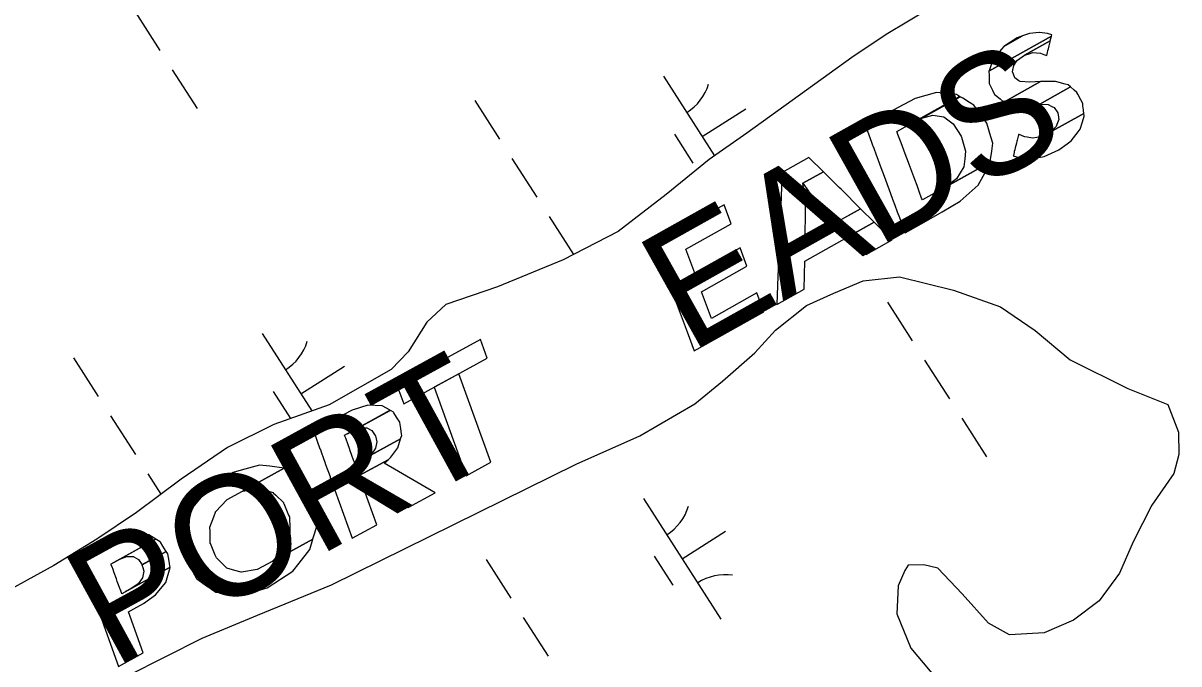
# Model space of a CAD drawing. Extents: x 3962991 to 3983549, y 181631 to 204078.
# Drawn here: x 3974470 to 3974873.3, y 196312 to 196535.6 of the extents above; entities that cross this region are included whole.
import ezdxf

# ---------------------------------------------------------------- set-up
doc = ezdxf.new("R2010")
doc.units = 0
for name, color, linetype in [('V-ANNO-MASK', 7, 'Continuous'), ('V-ANNO-MASK2', 7, 'Continuous'), ('V-RIVR-IDEN', 7, 'Continuous'), ('V-WETL-SWMP', 7, 'Continuous')]:
    doc.layers.add(name, color=color, linetype=linetype)

msp = doc.modelspace()

# ---------------------------------------------------------------- linework, layer by layer
at = {"layer": 'V-ANNO-MASK'}
for points in [[(3974810.89, 196509.11), (3974812.23, 196508.02), (3974824.96, 196515.16), (3974821.26, 196514.92), (3974817.87, 196515.22), (3974817.48, 196515.49), (3974816.04, 196516.52), (3974815.57, 196517.76), (3974815.27, 196518.55), (3974815.38, 196519.17), (3974815.37, 196519.17), (3974815.48, 196519.76), (3974815.65, 196520.75), (3974816.54, 196522.04), (3974816.99, 196522.68), (3974819.42, 196524.38), (3974828.42, 196529.42), (3974828.81, 196531.03), (3974807.02, 196518.82), (3974807.05, 196517.45), (3974807.06, 196517.12), (3974807.07, 196516.73), (3974807.08, 196515.95), (3974807.1, 196515.07), (3974807.12, 196514.54), (3974807.32, 196514.1), (3974807.68, 196513.34), (3974808.25, 196512.16), (3974808.95, 196510.71), (3974809.29, 196510.42)], [(3974807.21, 196519.32), (3974807.03, 196518.82), (3974828.8, 196531.02), (3974828.92, 196531.48), (3974827.39, 196531.95), (3974824.7, 196532.28), (3974824.55, 196532.27), (3974821.16, 196531.97), (3974818.77, 196531.11), (3974812.24, 196527.45), (3974811.42, 196526.51), (3974808.72, 196523.4), (3974808.68, 196523.31), (3974807.83, 196520.99)], [(3974816.81, 196530.4), (3974812.25, 196527.45), (3974818.77, 196531.1)], [(3974826.18, 196524.67), (3974827.18, 196524.26), (3974827.44, 196525.37), (3974827.6, 196526.01), (3974827.75, 196526.64), (3974828, 196527.67), (3974828.22, 196528.58), (3974828.33, 196529.04), (3974828.42, 196529.42), (3974819.42, 196524.38), (3974820.75, 196524.79), (3974822.31, 196525.27), (3974823.59, 196525.2), (3974825.05, 196525.13), (3974825.6, 196524.9)], [(3974822.41, 196507.17), (3974824.74, 196507.35), (3974835.42, 196513.33), (3974834.63, 196514.01), (3974833.61, 196514.29), (3974830.75, 196515.07), (3974830.74, 196515.07), (3974830.28, 196515.2), (3974825.37, 196515.18), (3974824.96, 196515.16), (3974812.22, 196508.02), (3974812.47, 196507.96), (3974815.82, 196507.1), (3974816.3, 196506.98), (3974820.66, 196507.03)], [(3974777.74, 196462.45), (3974777.74, 196462.43), (3974785.19, 196466.6), (3974790.74, 196469.73), (3974796.98, 196473.5), (3974803.3, 196479.09), (3974807.25, 196486.11), (3974807.4, 196487.1), (3974783.79, 196473.87), (3974783.54, 196474.51), (3974782.7, 196476.78), (3974782.7, 196476.78), (3974781.93, 196478.87), (3974781.15, 196480.96), (3974779.41, 196485.62), (3974779.41, 196485.61), (3974779.27, 196486), (3974777.43, 196490.94), (3974776.71, 196492.88), (3974776.14, 196494.39), (3974775.28, 196496.7), (3974774.97, 196497.55), (3974774.9, 196497.74), (3974796.77, 196509.99), (3974795.7, 196510.64), (3974788.71, 196511.41), (3974781.33, 196509.23), (3974775.38, 196506.16), (3974771.33, 196503.92), (3974763.9, 196499.76), (3974763.91, 196499.73), (3974763.99, 196499.51), (3974764.59, 196497.9), (3974766.03, 196494.02), (3974766.41, 196492.98), (3974766.48, 196492.8), (3974766.8, 196491.94), (3974767.66, 196489.64), (3974768.21, 196488.13), (3974768.93, 196486.18), (3974770.77, 196481.24), (3974770.91, 196480.85), (3974772.64, 196476.19), (3974773.41, 196474.1), (3974774.19, 196472.01), (3974775.03, 196469.74), (3974775.27, 196469.1), (3974775.55, 196468.35), (3974777.03, 196464.37), (3974777.65, 196462.68)], [(3974828.83, 196498), (3974828.15, 196497.36), (3974840.14, 196504.08), (3974840.11, 196504.31), (3974840.05, 196504.86), (3974839.99, 196505.38), (3974839.83, 196506.7), (3974839.77, 196507.23), (3974839.74, 196507.55), (3974839.08, 196508.77), (3974838.03, 196510.76), (3974837.7, 196511.37), (3974836.7, 196512.22), (3974835.42, 196513.33), (3974824.74, 196507.34), (3974827.66, 196507.16), (3974828.99, 196506.49), (3974829.74, 196506.12), (3974831.02, 196504.26), (3974831.26, 196502.8), (3974831.31, 196502.49), (3974831.4, 196501.97), (3974830.73, 196500.2), (3974830.46, 196499.49)], [(3974780.4, 196500.82), (3974783.64, 196502.41), (3974796.96, 196509.88), (3974796.77, 196509.99)], [(3974795.66, 196481.3), (3974791.64, 196478.27), (3974807.4, 196487.1), (3974807.52, 196487.94), (3974807.97, 196490.94), (3974808.39, 196493.69), (3974807.73, 196495.85), (3974806.28, 196500.66), (3974806.04, 196501), (3974803, 196505.26), (3974801.8, 196506.94), (3974800.24, 196507.89), (3974797.85, 196509.34), (3974796.96, 196509.88), (3974783.63, 196502.41), (3974787.39, 196503.47), (3974791.27, 196502.86), (3974792.67, 196501.82), (3974794.48, 196500.49), (3974797.35, 196496.13), (3974797.46, 196495.73), (3974798.87, 196490.88), (3974798.56, 196488.19), (3974798.26, 196485.49)], [(3974826.29, 196489), (3974831.38, 196491.31), (3974834.32, 196493.5), (3974834.31, 196493.49), (3974835.74, 196494.56), (3974838.14, 196497.62), (3974838.85, 196498.53), (3974839.64, 196501.17), (3974840.21, 196503.1), (3974840.24, 196503.21), (3974840.14, 196504.08), (3974828.15, 196497.36), (3974825.27, 196496), (3974823.73, 196495.72), (3974822.27, 196495.46), (3974820.34, 196495.78), (3974819.55, 196495.91), (3974819.2, 196496.04), (3974817.51, 196496.69), (3974817.38, 196496.75), (3974817.34, 196496.59), (3974816.88, 196494.74), (3974816.78, 196494.35), (3974816.62, 196493.69), (3974816.21, 196492.06), (3974816.05, 196491.42), (3974815.87, 196490.74), (3974815.8, 196490.45), (3974815.54, 196489.37), (3974815.51, 196489.26), (3974817.42, 196488.73), (3974820.69, 196488.36), (3974821.45, 196488.27), (3974825.65, 196488.9)], [(3974733.37, 196447.27), (3974732.96, 196437.35), (3974742.51, 196442.7), (3974742.81, 196452.55), (3974767, 196466.1), (3974762.24, 196470.83), (3974742.92, 196460.01), (3974742.96, 196470.65), (3974742.96, 196471.66), (3974742.69, 196475.86), (3974742.68, 196476.14), (3974742.11, 196479.69), (3974749.28, 196483.7), (3974744.22, 196488.73), (3974734.9, 196483.51), (3974734.56, 196475.46), (3974734.39, 196471.5), (3974734.38, 196471.2), (3974734.19, 196466.75), (3974734.15, 196465.72), (3974733.69, 196454.84)], [(3974747.11, 196472.98), (3974753.59, 196465.99), (3974762.24, 196470.83), (3974755.4, 196477.62), (3974754.76, 196478.27), (3974751.96, 196481.05), (3974751.77, 196481.23), (3974749.28, 196483.7), (3974742.11, 196479.69), (3974744.02, 196476.89), (3974744.16, 196476.68), (3974746.55, 196473.67)], [(3974701.73, 196427.82), (3974704.18, 196421.23), (3974728.45, 196434.82), (3974726.01, 196441.42), (3974710.2, 196432.56), (3974706.74, 196441.87), (3974722.55, 196450.73), (3974720.16, 196457.16), (3974704.35, 196448.31), (3974701.24, 196456.71), (3974717.05, 196465.56), (3974714.61, 196472.15), (3974690.34, 196458.55), (3974692.78, 196451.97), (3974695.89, 196443.57), (3974698.28, 196437.13)], [(3974758.29, 196461.23), (3974764.17, 196454.83), (3974773.24, 196459.91), (3974767, 196466.1)]]:
    msp.add_lwpolyline(points, close=True, dxfattribs=at)
at = {"layer": 'V-ANNO-MASK2'}
for points in [[(3974810.89, 196509.11), (3974812.23, 196508.02), (3974824.96, 196515.16), (3974821.26, 196514.92), (3974817.87, 196515.22), (3974817.48, 196515.49), (3974816.04, 196516.52), (3974815.57, 196517.76), (3974815.27, 196518.55), (3974815.38, 196519.17), (3974815.37, 196519.17), (3974815.48, 196519.76), (3974815.65, 196520.75), (3974816.54, 196522.04), (3974816.99, 196522.68), (3974819.42, 196524.38), (3974828.42, 196529.42), (3974828.81, 196531.03), (3974807.02, 196518.82), (3974807.05, 196517.45), (3974807.06, 196517.12), (3974807.07, 196516.73), (3974807.08, 196515.95), (3974807.1, 196515.07), (3974807.12, 196514.54), (3974807.32, 196514.1), (3974807.68, 196513.34), (3974808.25, 196512.16), (3974808.95, 196510.71), (3974809.29, 196510.42)], [(3974807.21, 196519.32), (3974807.03, 196518.82), (3974828.8, 196531.02), (3974828.92, 196531.48), (3974827.39, 196531.95), (3974824.7, 196532.28), (3974824.55, 196532.27), (3974821.16, 196531.97), (3974818.77, 196531.11), (3974812.24, 196527.45), (3974811.42, 196526.51), (3974808.72, 196523.4), (3974808.68, 196523.31), (3974807.83, 196520.99)], [(3974816.81, 196530.4), (3974812.25, 196527.45), (3974818.77, 196531.1)], [(3974826.18, 196524.67), (3974827.18, 196524.26), (3974827.44, 196525.37), (3974827.6, 196526.01), (3974827.75, 196526.64), (3974828, 196527.67), (3974828.22, 196528.58), (3974828.33, 196529.04), (3974828.42, 196529.42), (3974819.42, 196524.38), (3974820.75, 196524.79), (3974822.31, 196525.27), (3974823.59, 196525.2), (3974825.05, 196525.13), (3974825.6, 196524.9)], [(3974822.41, 196507.17), (3974824.74, 196507.35), (3974835.42, 196513.33), (3974834.63, 196514.01), (3974833.61, 196514.29), (3974830.75, 196515.07), (3974830.74, 196515.07), (3974830.28, 196515.2), (3974825.37, 196515.18), (3974824.96, 196515.16), (3974812.22, 196508.02), (3974812.47, 196507.96), (3974815.82, 196507.1), (3974816.3, 196506.98), (3974820.66, 196507.03)], [(3974777.74, 196462.45), (3974777.74, 196462.43), (3974785.19, 196466.6), (3974790.74, 196469.73), (3974796.98, 196473.5), (3974803.3, 196479.09), (3974807.25, 196486.11), (3974807.4, 196487.1), (3974783.79, 196473.87), (3974783.54, 196474.51), (3974782.7, 196476.78), (3974782.7, 196476.78), (3974781.93, 196478.87), (3974781.15, 196480.96), (3974779.41, 196485.62), (3974779.41, 196485.61), (3974779.27, 196486), (3974777.43, 196490.94), (3974776.71, 196492.88), (3974776.14, 196494.39), (3974775.28, 196496.7), (3974774.97, 196497.55), (3974774.9, 196497.74), (3974796.77, 196509.99), (3974795.7, 196510.64), (3974788.71, 196511.41), (3974781.33, 196509.23), (3974775.38, 196506.16), (3974771.33, 196503.92), (3974763.9, 196499.76), (3974763.91, 196499.73), (3974763.99, 196499.51), (3974764.59, 196497.9), (3974766.03, 196494.02), (3974766.41, 196492.98), (3974766.48, 196492.8), (3974766.8, 196491.94), (3974767.66, 196489.64), (3974768.21, 196488.13), (3974768.93, 196486.18), (3974770.77, 196481.24), (3974770.91, 196480.85), (3974772.64, 196476.19), (3974773.41, 196474.1), (3974774.19, 196472.01), (3974775.03, 196469.74), (3974775.27, 196469.1), (3974775.55, 196468.35), (3974777.03, 196464.37), (3974777.65, 196462.68)], [(3974828.83, 196498), (3974828.15, 196497.36), (3974840.14, 196504.08), (3974840.11, 196504.31), (3974840.05, 196504.86), (3974839.99, 196505.38), (3974839.83, 196506.7), (3974839.77, 196507.23), (3974839.74, 196507.55), (3974839.08, 196508.77), (3974838.03, 196510.76), (3974837.7, 196511.37), (3974836.7, 196512.22), (3974835.42, 196513.33), (3974824.74, 196507.34), (3974827.66, 196507.16), (3974828.99, 196506.49), (3974829.74, 196506.12), (3974831.02, 196504.26), (3974831.26, 196502.8), (3974831.31, 196502.49), (3974831.4, 196501.97), (3974830.73, 196500.2), (3974830.46, 196499.49)], [(3974780.4, 196500.82), (3974783.64, 196502.41), (3974796.96, 196509.88), (3974796.77, 196509.99)], [(3974795.66, 196481.3), (3974791.64, 196478.27), (3974807.4, 196487.1), (3974807.52, 196487.94), (3974807.97, 196490.94), (3974808.39, 196493.69), (3974807.73, 196495.85), (3974806.28, 196500.66), (3974806.04, 196501), (3974803, 196505.26), (3974801.8, 196506.94), (3974800.24, 196507.89), (3974797.85, 196509.34), (3974796.96, 196509.88), (3974783.63, 196502.41), (3974787.39, 196503.47), (3974791.27, 196502.86), (3974792.67, 196501.82), (3974794.48, 196500.49), (3974797.35, 196496.13), (3974797.46, 196495.73), (3974798.87, 196490.88), (3974798.56, 196488.19), (3974798.26, 196485.49)], [(3974826.29, 196489), (3974831.38, 196491.31), (3974834.32, 196493.5), (3974834.31, 196493.49), (3974835.74, 196494.56), (3974838.14, 196497.62), (3974838.85, 196498.53), (3974839.64, 196501.17), (3974840.21, 196503.1), (3974840.24, 196503.21), (3974840.14, 196504.08), (3974828.15, 196497.36), (3974825.27, 196496), (3974823.73, 196495.72), (3974822.27, 196495.46), (3974820.34, 196495.78), (3974819.55, 196495.91), (3974819.2, 196496.04), (3974817.51, 196496.69), (3974817.38, 196496.75), (3974817.34, 196496.59), (3974816.88, 196494.74), (3974816.78, 196494.35), (3974816.62, 196493.69), (3974816.21, 196492.06), (3974816.05, 196491.42), (3974815.87, 196490.74), (3974815.8, 196490.45), (3974815.54, 196489.37), (3974815.51, 196489.26), (3974817.42, 196488.73), (3974820.69, 196488.36), (3974821.45, 196488.27), (3974825.65, 196488.9)], [(3974733.37, 196447.27), (3974732.96, 196437.35), (3974742.51, 196442.7), (3974742.81, 196452.55), (3974767, 196466.1), (3974762.24, 196470.83), (3974742.92, 196460.01), (3974742.96, 196470.65), (3974742.96, 196471.66), (3974742.69, 196475.86), (3974742.68, 196476.14), (3974742.11, 196479.69), (3974749.28, 196483.7), (3974744.22, 196488.73), (3974734.9, 196483.51), (3974734.56, 196475.46), (3974734.39, 196471.5), (3974734.38, 196471.2), (3974734.19, 196466.75), (3974734.15, 196465.72), (3974733.69, 196454.84)], [(3974747.11, 196472.98), (3974753.59, 196465.99), (3974762.24, 196470.83), (3974755.4, 196477.62), (3974754.76, 196478.27), (3974751.96, 196481.05), (3974751.77, 196481.23), (3974749.28, 196483.7), (3974742.11, 196479.69), (3974744.02, 196476.89), (3974744.16, 196476.68), (3974746.55, 196473.67)], [(3974701.73, 196427.82), (3974704.18, 196421.23), (3974728.45, 196434.82), (3974726.01, 196441.42), (3974710.2, 196432.56), (3974706.74, 196441.87), (3974722.55, 196450.73), (3974720.16, 196457.16), (3974704.35, 196448.31), (3974701.24, 196456.71), (3974717.05, 196465.56), (3974714.61, 196472.15), (3974690.34, 196458.55), (3974692.78, 196451.97), (3974695.89, 196443.57), (3974698.28, 196437.13)], [(3974758.29, 196461.23), (3974764.17, 196454.83), (3974773.24, 196459.91), (3974767, 196466.1)], [(3974600.45, 196409.26), (3974602.81, 196402.7), (3974631.93, 196418.66), (3974629.58, 196425.22)], [(3974613.45, 196408.53), (3974624.59, 196377.64), (3974633.19, 196382.36), (3974622.05, 196413.24)], [(3974578.82, 196372.61), (3974584.87, 196355.87), (3974593.45, 196360.57), (3974587.41, 196377.32), (3974587.26, 196377.73), (3974597.34, 196383.26), (3974598.32, 196384.16), (3974600.78, 196387.45), (3974601.74, 196390.54), (3974585.79, 196381.8), (3974585.78, 196381.81), (3974585.7, 196382.04), (3974585.49, 196382.62), (3974585.34, 196383.04), (3974584.72, 196384.76), (3974584.04, 196386.66), (3974583.99, 196386.78), (3974583.27, 196388.78), (3974582.69, 196390.41), (3974582.57, 196390.73), (3974582.31, 196391.47), (3974582.2, 196391.76), (3974582.2, 196391.78), (3974598.07, 196400.48), (3974595.25, 196402.05), (3974590.27, 196402.28), (3974584.81, 196400.57), (3974579.26, 196397.64), (3974571.36, 196393.31), (3974571.39, 196393.21), (3974571.77, 196392.14), (3974572.67, 196389.67), (3974573.6, 196387.07), (3974573.61, 196387.05), (3974573.72, 196386.77), (3974573.98, 196386.03), (3974574.1, 196385.7), (3974574.68, 196384.07), (3974575.41, 196382.07), (3974575.45, 196381.95), (3974576.14, 196380.05), (3974576.76, 196378.33), (3974576.91, 196377.92), (3974577.12, 196377.34), (3974577.2, 196377.11), (3974577.2, 196377.09), (3974577.98, 196374.95), (3974578.56, 196373.33), (3974578.68, 196373.02)], [(3974583.15, 196392.3), (3974585.26, 196393.44), (3974598.08, 196400.47), (3974598.07, 196400.48)], [(3974591.44, 196385.19), (3974589.01, 196383.58), (3974601.74, 196390.56), (3974601.85, 196390.89), (3974602.11, 196391.74), (3974602.04, 196392.19), (3974601.78, 196394.11), (3974601.48, 196396.22), (3974601.42, 196396.33), (3974601.41, 196396.33), (3974600.29, 196398.11), (3974599.38, 196399.56), (3974599.2, 196399.85), (3974598.4, 196400.29), (3974598.08, 196400.47), (3974585.26, 196393.44), (3974587.64, 196394.4), (3974589.23, 196394.38), (3974589.93, 196394.38), (3974591.68, 196393.39), (3974592.89, 196391.66), (3974592.92, 196391.53), (3974593.45, 196389.54), (3974593.02, 196387.24), (3974592.36, 196386.39)], [(3974589, 196383.58), (3974587.05, 196382.49), (3974601.74, 196390.54), (3974601.74, 196390.56)], [(3974551.69, 196337.55), (3974555.2, 196338.53), (3974564.12, 196344.36), (3974566.31, 196347.19), (3974570, 196351.94), (3974571.1, 196355.52), (3974557.09, 196347.84), (3974551.72, 196344.95), (3974546.19, 196344.04), (3974546.06, 196344.07), (3974543.87, 196344.65), (3974543.86, 196344.65), (3974541.09, 196345.39), (3974540.81, 196345.66), (3974539.66, 196346.8), (3974537.46, 196348.98), (3974537.35, 196349.25), (3974537.34, 196349.25), (3974537.07, 196349.91), (3974535.36, 196353.97), (3974535.35, 196353.96), (3974535.33, 196354.04), (3974535.32, 196354.34), (3974535.23, 196358.29), (3974535.2, 196359.64), (3974535.2, 196359.67), (3974536.54, 196363.28), (3974537.15, 196364.93), (3974537.18, 196365.01), (3974541.16, 196369.34), (3974541.18, 196369.37), (3974546.51, 196372.32), (3974561.08, 196380.3), (3974556.1, 196380.94), (3974552.52, 196381.4), (3974546.14, 196379.62), (3974543.28, 196378.82), (3974543.27, 196378.81), (3974534.69, 196373.34), (3974532.14, 196370.23), (3974528.55, 196365.84), (3974527.25, 196361.76), (3974527.23, 196361.72), (3974527.23, 196361.7), (3974526.4, 196359.1), (3974526.37, 196359.03), (3974525.87, 196357.43), (3974526.09, 196354.68), (3974526.09, 196354.65), (3974526.2, 196353.34), (3974526.51, 196349.51), (3974526.53, 196349.22), (3974526.54, 196349.14), (3974528.6, 196345.27), (3974528.94, 196344.64), (3974529.08, 196344.39), (3974530.48, 196341.77), (3974531.89, 196340.77), (3974532.23, 196340.54), (3974534.03, 196339.26), (3974535.46, 196338.26), (3974535.54, 196338.2), (3974537.23, 196337.01), (3974537.32, 196337), (3974541.67, 196336.41), (3974545.67, 196335.87)], [(3974587.67, 196377.46), (3974604.36, 196366.55), (3974613.76, 196371.71), (3974596.02, 196382.04), (3974597.34, 196383.26), (3974587.26, 196377.73)], [(3974557.2, 196347.95), (3974557.09, 196347.84), (3974571.1, 196355.52), (3974571.13, 196355.59), (3974571.12, 196355.59), (3974571.91, 196358.14), (3974571.95, 196358.26), (3974571.94, 196358.26), (3974572.61, 196360.41), (3974572.36, 196362.54), (3974572.31, 196362.93), (3974572.31, 196362.93), (3974572.11, 196364.59), (3974571.73, 196367.76), (3974571.69, 196368.08), (3974571.6, 196368.84), (3974569.42, 196372.64), (3974569.38, 196372.7), (3974569.25, 196372.94), (3974567.5, 196375.98), (3974566.39, 196376.74), (3974566.36, 196376.75), (3974564.02, 196378.34), (3974562.94, 196379.07), (3974562.89, 196379.1), (3974561.14, 196380.29), (3974561.12, 196380.29), (3974561.08, 196380.3), (3974546.51, 196372.32), (3974546.58, 196372.33), (3974546.62, 196372.33), (3974552.2, 196373.24), (3974552.35, 196373.27), (3974553.9, 196372.79), (3974557.27, 196371.77), (3974557.28, 196371.75), (3974558.18, 196370.87), (3974560.82, 196368.31), (3974560.92, 196368.07), (3974560.95, 196367.99), (3974562.65, 196363.94), (3974562.94, 196363.28), (3974562.95, 196362.95), (3974563.04, 196359.62), (3974563.1, 196357.88), (3974562.91, 196357.36), (3974561.91, 196354.55), (3974561.13, 196352.33), (3974560.95, 196352.13)], [(3974498.14, 196325.42), (3974503.29, 196311.15), (3974511.87, 196315.85), (3974506.73, 196330.13), (3974508.69, 196331.21), (3974512.07, 196333.07), (3974516.25, 196336.11), (3974519.85, 196340.46), (3974521.31, 196345.6), (3974521.29, 196345.76), (3974504.42, 196336.51), (3974504.41, 196336.52), (3974504.32, 196336.77), (3974503.96, 196337.8), (3974503.95, 196337.79), (3974503.31, 196339.59), (3974503.3, 196339.59), (3974502.87, 196340.8), (3974502.54, 196341.7), (3974501.8, 196343.78), (3974501.26, 196345.27), (3974501.19, 196345.47), (3974500.79, 196346.58), (3974500.68, 196346.89), (3974500.68, 196346.9), (3974516.32, 196355.48), (3974513.86, 196356.99), (3974508.76, 196357.44), (3974503.25, 196355.83), (3974497.69, 196352.91), (3974489.79, 196348.58), (3974489.82, 196348.47), (3974490.25, 196347.29), (3974491.23, 196344.58), (3974492.09, 196342.19), (3974492.09, 196342.18), (3974492.2, 196341.88), (3974492.6, 196340.76), (3974492.67, 196340.57), (3974493.21, 196339.08), (3974493.96, 196336.99), (3974494.29, 196336.1), (3974494.72, 196334.88), (3974495.37, 196333.09), (3974495.74, 196332.06), (3974495.83, 196331.82), (3974495.84, 196331.81), (3974495.89, 196331.66), (3974497.19, 196328.04), (3974497.91, 196326.05), (3974498.13, 196325.43)], [(3974510.25, 196348.42), (3974511.5, 196346.61), (3974519.98, 196351.26), (3974518.82, 196353.12), (3974518, 196354.45), (3974517.79, 196354.57), (3974516.65, 196355.28), (3974516.33, 196355.47), (3974516.32, 196355.48), (3974501.65, 196347.44), (3974503.77, 196348.58), (3974506.15, 196349.52), (3974508.47, 196349.46), (3974508.67, 196349.34)], [(3974510.15, 196339.96), (3974507.72, 196338.34), (3974521.28, 196345.77), (3974521.24, 196346.04), (3974521.04, 196347.16), (3974520.71, 196349.13), (3974520.48, 196350.46), (3974519.98, 196351.26), (3974511.49, 196346.6), (3974511.75, 196345.67), (3974512.1, 196344.41), (3974511.7, 196342.04)], [(3974507.71, 196338.33), (3974505.76, 196337.25), (3974521.28, 196345.76), (3974521.28, 196345.77)]]:
    msp.add_lwpolyline(points, close=True, dxfattribs=at)
at = {"layer": 'V-WETL-SWMP'}
for p, q in [((3974509.1, 196539.47), (3974517.73, 196526)), ((3974786.75, 196540.87), (3974771.14, 196531.63)), ((3974771.14, 196531.63), (3974759.15, 196523.63)), ((3974759.15, 196523.63), (3974722.58, 196497.21)), ((3974522.05, 196519.26), (3974530.69, 196505.79)), ((3974693.5, 196517.02), (3974711.27, 196489.3)), ((3974627.62, 196508.54), (3974636.25, 196495.07)), ((3974706.99, 196495.97), (3974722.15, 196505.68)), ((3974697.26, 196496.86), (3974703.73, 196486.75)), ((3974722.58, 196497.21), (3974709.39, 196487.99)), ((3974640.57, 196488.34), (3974649.21, 196474.87)), ((3974709.39, 196487.99), (3974694.43, 196475.73)), ((3974694.43, 196475.73), (3974677.65, 196462.84)), ((3974653.52, 196468.13), (3974662.06, 196454.82)), ((3974677.65, 196462.84), (3974658.43, 196452.95)), ((3974658.43, 196452.95), (3974635.57, 196443.62)), ((3974635.57, 196443.62), (3974617.51, 196437.36)), ((3974771.62, 196438.18), (3974780.25, 196424.71)), ((3974617.51, 196437.36), (3974610.93, 196431.24)), ((3974610.93, 196431.24), (3974604.4, 196420.89)), ((3974553.47, 196427.24), (3974570.76, 196400.27)), ((3974487.59, 196418.77), (3974496.22, 196405.3)), ((3974604.4, 196420.89), (3974598.43, 196414.78)), ((3974784.57, 196417.97), (3974793.21, 196404.5)), ((3974566.96, 196406.2), (3974582.11, 196415.91)), ((3974598.43, 196414.78), (3974576.81, 196402.44)), ((3974557.23, 196407.08), (3974563.3, 196397.61)), ((3974576.81, 196402.44), (3974557.55, 196395.56)), ((3974500.54, 196398.56), (3974509.18, 196385.09)), ((3974797.52, 196397.77), (3974806.16, 196384.3)), ((3974557.55, 196395.56), (3974541.33, 196387.52)), ((3974541.33, 196387.52), (3974525.14, 196376.45)), ((3974513.49, 196378.36), (3974518.1, 196371.18)), ((3974525.14, 196376.45), (3974509.56, 196364.78)), ((3974686.49, 196369.7), (3974713.48, 196327.61)), ((3974509.56, 196364.78), (3974495.77, 196355.56)), ((3974699.98, 196348.65), (3974715.14, 196358.37)), ((3974495.77, 196355.56), (3974480.76, 196346.32)), ((3974690.25, 196349.54), (3974696.73, 196339.44)), ((3974480.76, 196346.32), (3974460.34, 196335.2)), ((3974631.59, 196348.4), (3974640.22, 196334.93)), ((3974644.54, 196328.2), (3974653.18, 196314.73))]:
    msp.add_line(p, q, dxfattribs=at)
for points in [[(3974506.68, 196307.94), (3974532.52, 196320.94), (3974551.76, 196329.02), (3974577.63, 196339.59), (3974662.97, 196381.69), (3974685.21, 196391.62), (3974704.43, 196402.72), (3974714, 196410.69), (3974725.37, 196420.49), (3974732.53, 196428.43), (3974743.31, 196437.02), (3974752.93, 196441.36), (3974763.16, 196445.71), (3974775.83, 196447.07), (3974794.62, 196442.46), (3974811.01, 196436.6), (3974823.2, 196428.28), (3974835.4, 196418.15), (3974855.47, 196408.11), (3974869.46, 196402.54), (3974873.2, 196392.91), (3974873.29, 196385.05)], [(3974873.29, 196385.05), (3974871.56, 196378.39), (3974863.83, 196367.42), (3974857.33, 196354.65), (3974852.62, 196343.71), (3974845.48, 196333.96), (3974836.49, 196327.21), (3974826.27, 196322.86), (3974814.19, 196322.11), (3974806.89, 196326.26), (3974797.7, 196336.43), (3974789.14, 196345.39), (3974784.29, 196346.54), (3974778.85, 196346.48), (3974777.66, 196344.65), (3974775.31, 196339.19), (3974774.82, 196329.51), (3974779.79, 196317.48), (3974790.82, 196304.31)]]:
    msp.add_lwpolyline(points, dxfattribs=at)
for centre, start, end in [((3974692.28, 196519.35), 301.8919, 343.4355), ((3974552.25, 196429.58), 301.8919, 343.4355), ((3974685.28, 196372.04), 301.8919, 343.4355), ((3974715.09, 196325.53), 81.8919, 123.4355)]:
    msp.add_arc(centre, 17.62, start, end, dxfattribs=at)

# ---------------------------------------------------------------- texts
at = {"layer": 'V-ANNO-MASK'}
msp.add_text('PORT', height=42, rotation=28.7303, dxfattribs=at).set_placement((3974501.5, 196310.16))
at = {"layer": 'V-RIVR-IDEN'}
for s, rotation, p in [('EADS', 29.2558, (3974702.4, 196420.23)), ('PORT', 28.7303, (3974501.5, 196310.16))]:
    msp.add_text(s, height=42, rotation=rotation, dxfattribs=at).set_placement(p)

doc.saveas('drawing.dxf')
